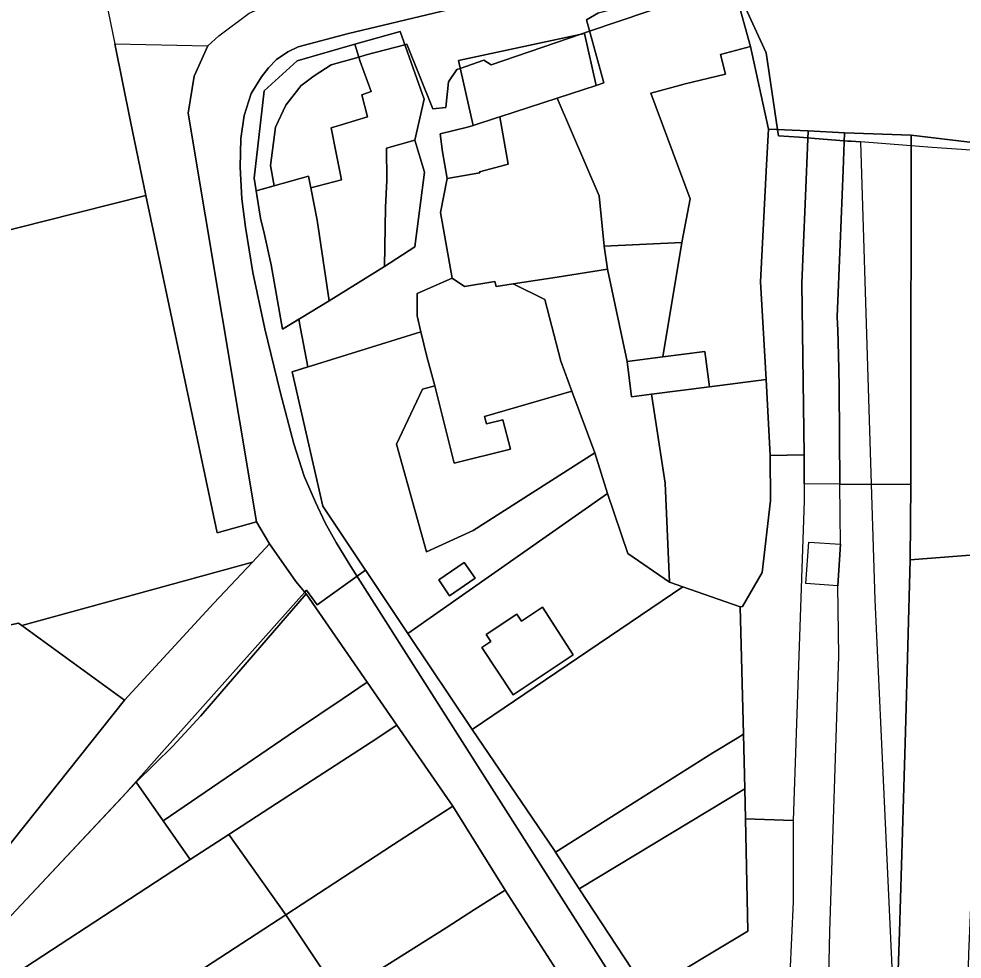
# Model space of a CAD drawing. Extents: x -521939 to -516426, y -1197857 to -1189551.
# Drawn here: x -520049.5 to -519882.8, y -1191968.7 to -1191802.6 of the extents above; entities that cross this region are included whole.
import ezdxf

# ---------------------------------------------------------------- set-up
doc = ezdxf.new("R2010")
doc.units = 0
for name, color, linetype in [('95590013', 7, 'Continuous'), ('95640013', 7, 'Continuous'), ('95660013', 7, 'Continuous')]:
    doc.layers.add(name, color=color, linetype=linetype)

msp = doc.modelspace()

# ---------------------------------------------------------------- linework, layer by layer
at = {"layer": '95590013'}
for points in [[(-519977.77, -1191829.65), (-519979.5, -1191842.89), (-519984.85, -1191846.32), (-519984.66, -1191835.92), (-519984.46, -1191831.1), (-519984.52, -1191825.41), (-519979.51, -1191824.01)], [(-519994.64, -1191852.42), (-520002.87, -1191857.4), (-520004.91, -1191846.02), (-520006.13, -1191840.44), (-520006.77, -1191837.77), (-520007.53, -1191832.99), (-519998.27, -1191830.35), (-519997.86, -1191832.45), (-519996.75, -1191838.17)], [(-519946.04, -1191842.77), (-519932.33, -1191842.1), (-519935.65, -1191862.32), (-519941.98, -1191863.13), (-519945.46, -1191846.83)], [(-519951.72, -1191868.36), (-519953.68, -1191863.07), (-519956.5, -1191852.15), (-519962.11, -1191849.43), (-519954.32, -1191848.21), (-519945.46, -1191846.83), (-519941.98, -1191863.13), (-519941.19, -1191869.35), (-519937.67, -1191868.9), (-519935.25, -1191884.64), (-519934.5, -1191902.11), (-519941.87, -1191897.03), (-519945.43, -1191886.44), (-519947.67, -1191879.28)], [(-519975.98, -1191867.42), (-519978.15, -1191868.02), (-519982.75, -1191877.73), (-519977.44, -1191896.76), (-519969.17, -1191892.97), (-519947.67, -1191879.28), (-519945.43, -1191886.44), (-519980.73, -1191911.17), (-519995.77, -1191888.7), (-520001.16, -1191864.95), (-519978.42, -1191857.87), (-519977.39, -1191862.24)], [(-519918.11, -1191900.44), (-519921.55, -1191906.42), (-519921.99, -1191906.46), (-519932.11, -1191902.94), (-519934.5, -1191902.11), (-519935.25, -1191884.64), (-519937.67, -1191868.9), (-519927.42, -1191867.58), (-519917.42, -1191866.33), (-519916.68, -1191879.73), (-519916.65, -1191887.69)], [(-519982.75, -1191877.73), (-519978.15, -1191868.02), (-519975.98, -1191867.42), (-519972.53, -1191881.07), (-519962.59, -1191878.63), (-519963.93, -1191873.42), (-519966.83, -1191874.14), (-519967.15, -1191872.87), (-519951.72, -1191868.36), (-519947.67, -1191879.28), (-519969.17, -1191892.97), (-519977.44, -1191896.76)], [(-519921.99, -1191906.46), (-519921.55, -1191906.42), (-519918.11, -1191900.44), (-519916.65, -1191887.69), (-519916.68, -1191879.73), (-519910.68, -1191879.6), (-519910.69, -1191884.75), (-519910.7, -1191887.74), (-519912.63, -1191944.22), (-519921.05, -1191943.97), (-519921.16, -1191938.66), (-519921.41, -1191928.99)], [(-519891.95, -1191898.17), (-519892.75, -1191928.55), (-519893.85, -1191963.92), (-519895.18, -1192003.27), (-519906.95, -1192000.77), (-519906.17, -1191963.85), (-519904.54, -1191915.19), (-519904.72, -1191902.76), (-519904.28, -1191895.42), (-519904.37, -1191884.78), (-519891.83, -1191884.84)], [(-519969.38, -1191928.14), (-519980.73, -1191911.17), (-519945.43, -1191886.44), (-519941.87, -1191897.03), (-519934.5, -1191902.11), (-519932.11, -1191902.94)], [(-519879.34, -1191905.96), (-519880.11, -1191932.38), (-519881.64, -1191967.82), (-519882.57, -1192005.19), (-519889.6, -1192004.5), (-519895.18, -1192003.27), (-519893.85, -1191963.92), (-519892.75, -1191928.55), (-519891.95, -1191898.17), (-519879.09, -1191897.17)], [(-519975.24, -1191901.73), (-519973.35, -1191904.51), (-519968.83, -1191901.41), (-519970.76, -1191898.66)], [(-519956.91, -1191906.55), (-519960.66, -1191909.04), (-519961.49, -1191907.79), (-519966.89, -1191911.38), (-519966.06, -1191912.63), (-519967.64, -1191913.68), (-519962.12, -1191922.04), (-519951.51, -1191914.96)], [(-519950.46, -1191956.33), (-519954.62, -1191949.85), (-519940.27, -1191940.74), (-519926.8, -1191932.29), (-519922.54, -1191929.68), (-519921.41, -1191928.99), (-519921.16, -1191938.66)], [(-520054.46, -1191974.14), (-520057.98, -1191968.6), (-520028.75, -1191937.49), (-520023.97, -1191944.31), (-520019.18, -1191951.14)], [(-520047.42, -1191990.31), (-520054.46, -1191974.14), (-520019.18, -1191951.14), (-520012.39, -1191946.73), (-520002.29, -1191960.9)], [(-519994.37, -1191976.07), (-520045.7, -1192009.5), (-520047.42, -1191990.31), (-520002.29, -1191960.9), (-519995, -1191971.86), (-519993.01, -1191974.86), (-519992.84, -1191975.11)]]:
    msp.add_lwpolyline(points, close=True, dxfattribs=at)
for points in [[(-519910.69, -1191884.75), (-519910.7, -1191887.74)], [(-519904.37, -1191884.78), (-519910.69, -1191884.75)], [(-519904.28, -1191895.42), (-519904.37, -1191884.78)], [(-519910.7, -1191887.74), (-519912.63, -1191944.22)], [(-519904.72, -1191902.76), (-519910.36, -1191902.37), (-519909.86, -1191895.04), (-519904.28, -1191895.42)], [(-519904.54, -1191915.19), (-519904.72, -1191902.76)], [(-519906.17, -1191963.85), (-519904.54, -1191915.19)], [(-519912.63, -1191944.22), (-519912.61, -1191958.61), (-519913.48, -1191977.7), (-519913.66, -1191985.25), (-519913.78, -1191988.96)], [(-519906.95, -1192000.77), (-519906.17, -1191963.85)]]:
    msp.add_lwpolyline(points, dxfattribs=at)
at = {"layer": '95640013'}
for points in [[(-520114.94, -1191797.7), (-520084.71, -1191791.85), (-520037.58, -1191782.36), (-520032.53, -1191806.97), (-520029.72, -1191820.71), (-520027.04, -1191833.79), (-520044.99, -1191838.35), (-520068.5, -1191844.29), (-520078.22, -1191846.75), (-520095.58, -1191851.22), (-520105.09, -1191853.21), (-520106.18, -1191847.24)], [(-519946.89, -1191833.84), (-519954.33, -1191816.57), (-519947.47, -1191814.34), (-519946.08, -1191813.89), (-519949.17, -1191802.72), (-519947.02, -1191801.53), (-519923.55, -1191795.32), (-519920.18, -1191807.45), (-519925.49, -1191808.87), (-519924.56, -1191812.36), (-519931.93, -1191814.14), (-519932.56, -1191814.31), (-519937.77, -1191815.73), (-519930.8, -1191834.36), (-519932.33, -1191842.1), (-519946.04, -1191842.77)], [(-519979.51, -1191824.01), (-519977.82, -1191816.74), (-519982.11, -1191804.83), (-519990.1, -1191807.06), (-520000.29, -1191809.99), (-520006.13, -1191815.28), (-520007.87, -1191830.72), (-520007.53, -1191832.99), (-520006.77, -1191837.77), (-520006.13, -1191840.44), (-520004.91, -1191846.02), (-520002.87, -1191857.4), (-519994.64, -1191852.42), (-519984.85, -1191846.32), (-519979.5, -1191842.89), (-519977.77, -1191829.65)], [(-519984.85, -1191846.32), (-519994.64, -1191852.42), (-519996.75, -1191838.17), (-519997.86, -1191832.45), (-519992.47, -1191831.01), (-519993.39, -1191826.32), (-519994.27, -1191821.81), (-519992.7, -1191821.35), (-519987.86, -1191819.89), (-519988.86, -1191816.01), (-519987.23, -1191815.42), (-519989.15, -1191810.11), (-519990.1, -1191807.06), (-519982.11, -1191804.83), (-519977.82, -1191816.74), (-519979.51, -1191824.01), (-519984.52, -1191825.41), (-519984.46, -1191831.1), (-519984.66, -1191835.92)], [(-519964.46, -1191819.86), (-519964.89, -1191820), (-519969.19, -1191821.4), (-519971.77, -1191809.96), (-519949.53, -1191805.16), (-519947.47, -1191814.34), (-519954.33, -1191816.57)], [(-520007.5, -1191891.48), (-520014.4, -1191893.4), (-520027.04, -1191833.79), (-520029.72, -1191820.71), (-520032.53, -1191806.97), (-520016.05, -1191807.34), (-520018.47, -1191812.73), (-520019.56, -1191819.22)], [(-519998.27, -1191830.35), (-520007.53, -1191832.99), (-520007.87, -1191830.72), (-520006.13, -1191815.28), (-520000.29, -1191809.99), (-519990.1, -1191807.06), (-519989.15, -1191810.11), (-519987.23, -1191815.42), (-519988.86, -1191816.01), (-519987.86, -1191819.89), (-519992.7, -1191821.35), (-519994.27, -1191821.81), (-519993.39, -1191826.32), (-519992.47, -1191831.01), (-519997.86, -1191832.45)], [(-519928.21, -1191861.36), (-519935.65, -1191862.32), (-519932.33, -1191842.1), (-519930.8, -1191834.36), (-519937.77, -1191815.73), (-519932.56, -1191814.31), (-519931.93, -1191814.14), (-519924.56, -1191812.36), (-519925.49, -1191808.87), (-519920.18, -1191807.45), (-519916.99, -1191822.06), (-519917.32, -1191828.39), (-519918.38, -1191849.05), (-519917.42, -1191866.33), (-519927.42, -1191867.58)], [(-519970.74, -1191849.89), (-519972.88, -1191848.39), (-519974.94, -1191836.82), (-519973.76, -1191830.79), (-519968.02, -1191829.81), (-519968.06, -1191829.61), (-519963.42, -1191828.37), (-519962.99, -1191828.25), (-519964.46, -1191819.86), (-519954.33, -1191816.57), (-519946.89, -1191833.84), (-519946.04, -1191842.77), (-519945.46, -1191846.83), (-519954.32, -1191848.21), (-519962.11, -1191849.43), (-519965.14, -1191849.9), (-519965.34, -1191848.99)], [(-519973.76, -1191830.79), (-519974.61, -1191826.1), (-519975, -1191822.92), (-519970.16, -1191821.74), (-519969.19, -1191821.4), (-519964.89, -1191820), (-519964.46, -1191819.86), (-519962.99, -1191828.25), (-519963.42, -1191828.37), (-519968.06, -1191829.61), (-519968.02, -1191829.81)], [(-519916.68, -1191879.73), (-519917.42, -1191866.33), (-519918.38, -1191849.05), (-519917.32, -1191828.39), (-519916.99, -1191822.06), (-519910, -1191822.35), (-519910.53, -1191835.31), (-519910.81, -1191842.17), (-519911.08, -1191849.37), (-519910.68, -1191879.6)], [(-519904.84, -1191855.25), (-519904.74, -1191857.67), (-519904.66, -1191859.73), (-519904.58, -1191864.49), (-519904.52, -1191867.75), (-519904.37, -1191884.78), (-519910.69, -1191884.75), (-519910.68, -1191879.6), (-519911.08, -1191849.37), (-519910.81, -1191842.17), (-519910.53, -1191835.31), (-519910, -1191822.35), (-519903.53, -1191822.7), (-519903.79, -1191829.3), (-519904.3, -1191842.42)], [(-519904.84, -1191855.25), (-519904.3, -1191842.42), (-519903.79, -1191829.3), (-519903.53, -1191822.7), (-519891.77, -1191823.12), (-519891.79, -1191840.52), (-519891.8, -1191857.09), (-519891.81, -1191863.94), (-519891.83, -1191884.84), (-519904.37, -1191884.78), (-519904.52, -1191867.75), (-519904.58, -1191864.49), (-519904.66, -1191859.73), (-519904.74, -1191857.67)], [(-519891.95, -1191898.17), (-519891.83, -1191884.84), (-519891.81, -1191863.94), (-519891.8, -1191857.09), (-519891.79, -1191840.52), (-519891.77, -1191823.12), (-519879.47, -1191824.6), (-519879.44, -1191874.36), (-519879.09, -1191897.17)], [(-520048.95, -1191909.77), (-520049.52, -1191909.36), (-520052.87, -1191910.07), (-520055.63, -1191894.6), (-520060.42, -1191875.62), (-520059.28, -1191875.36), (-520065.11, -1191849.96), (-520073.52, -1191851.89), (-520077.6, -1191849.36), (-520078.22, -1191846.75), (-520068.5, -1191844.29), (-520044.99, -1191838.35), (-520027.04, -1191833.79), (-520014.4, -1191893.4), (-520007.5, -1191891.48), (-520005.16, -1191895.35), (-520008.2, -1191898.59)], [(-519975.98, -1191867.42), (-519977.39, -1191862.24), (-519978.42, -1191857.87), (-519979.08, -1191855.05), (-519979.08, -1191851.13), (-519972.88, -1191848.39), (-519970.74, -1191849.89), (-519965.34, -1191848.99), (-519965.14, -1191849.9), (-519962.11, -1191849.43), (-519956.5, -1191852.15), (-519953.68, -1191863.07), (-519951.72, -1191868.36), (-519967.15, -1191872.87), (-519966.83, -1191874.14), (-519963.93, -1191873.42), (-519962.59, -1191878.63), (-519972.53, -1191881.07)], [(-520059.24, -1191958.73), (-520073.07, -1191952.16), (-520087.95, -1191943.96), (-520096.56, -1191903.56), (-520076.97, -1191899.34), (-520077.68, -1191896.92), (-520105.09, -1191853.21), (-520075.98, -1191879.21), (-520070.92, -1191878.06), (-520070.35, -1191897.74), (-520055.63, -1191894.6), (-520052.87, -1191910.07), (-520049.52, -1191909.36), (-520048.95, -1191909.77), (-520030.81, -1191922.99), (-520052.53, -1191950.29), (-520056.08, -1191954.75)], [(-519941.98, -1191863.13), (-519935.65, -1191862.32), (-519928.21, -1191861.36), (-519927.42, -1191867.58), (-519937.67, -1191868.9), (-519941.19, -1191869.35)], [(-520017.32, -1191925.76), (-520022.26, -1191931.12), (-520028.75, -1191937.49), (-520057.98, -1191968.6), (-520060.15, -1191966.67), (-520059.24, -1191958.73), (-520056.08, -1191954.75), (-520052.53, -1191950.29), (-520030.81, -1191922.99), (-520015.01, -1191905.83), (-520008.2, -1191898.59), (-520005.16, -1191895.35), (-520000.5, -1191901.98), (-519998.7, -1191904.19)], [(-519904.72, -1191902.76), (-519910.36, -1191902.37), (-519909.86, -1191895.04), (-519904.28, -1191895.42)], [(-520030.81, -1191922.99), (-520048.95, -1191909.77), (-520008.2, -1191898.59), (-520015.01, -1191905.83)], [(-519975.24, -1191901.73), (-519970.76, -1191898.66), (-519968.83, -1191901.41), (-519973.35, -1191904.51)], [(-519921.41, -1191928.99), (-519922.54, -1191929.68), (-519926.8, -1191932.29), (-519940.27, -1191940.74), (-519954.62, -1191949.85), (-519954.81, -1191949.55), (-519969.38, -1191928.14), (-519932.11, -1191902.94), (-519921.99, -1191906.46)], [(-520000.59, -1191928.35), (-520023.97, -1191944.31), (-520028.75, -1191937.49), (-520022.26, -1191931.12), (-520017.32, -1191925.76), (-519998.7, -1191904.19), (-519987.91, -1191919.82), (-519992.15, -1191922.67)], [(-519962.12, -1191922.04), (-519967.64, -1191913.68), (-519966.06, -1191912.63), (-519966.89, -1191911.38), (-519961.49, -1191907.79), (-519960.66, -1191909.04), (-519956.91, -1191906.55), (-519951.51, -1191914.96)], [(-520023.97, -1191944.31), (-520000.59, -1191928.35), (-519992.15, -1191922.67), (-519987.91, -1191919.82), (-519982.66, -1191927.42), (-519987.2, -1191930.37), (-520003.94, -1191941.24), (-520012.39, -1191946.73), (-520019.18, -1191951.14)], [(-520002.29, -1191960.9), (-520012.39, -1191946.73), (-520003.94, -1191941.24), (-519987.2, -1191930.37), (-519982.66, -1191927.42), (-519972.8, -1191941.71), (-519978.25, -1191945.23), (-519983.28, -1191948.51), (-519984.95, -1191949.6)], [(-519938.46, -1191974.54), (-519950.46, -1191956.33), (-519921.16, -1191938.66), (-519921.05, -1191943.97), (-519920.62, -1191963.78)], [(-519968.94, -1191959.95), (-519973.96, -1191963.24), (-519992.84, -1191975.11), (-519993.01, -1191974.86), (-519995, -1191971.86), (-520002.29, -1191960.9), (-519984.95, -1191949.6), (-519983.28, -1191948.51), (-519978.25, -1191945.23), (-519972.8, -1191941.71), (-519963.53, -1191956.53)], [(-519913.78, -1191988.96), (-519929.81, -1191989.73), (-519938.46, -1191974.54), (-519920.62, -1191963.78), (-519921.05, -1191943.97), (-519912.63, -1191944.22), (-519912.61, -1191958.61), (-519913.48, -1191977.7), (-519913.66, -1191985.25)], [(-519978.2, -1191986.63), (-519979.64, -1191987.56), (-519984.78, -1191990.88), (-519994.37, -1191976.07), (-519992.84, -1191975.11), (-519973.96, -1191963.24), (-519968.94, -1191959.95), (-519963.53, -1191956.53), (-519954, -1191971.37), (-519963.05, -1191976.83), (-519963.27, -1191976.97), (-519968.97, -1191980.66)]]:
    msp.add_lwpolyline(points, close=True, dxfattribs=at)
for points in [[(-520037.58, -1191782.36), (-520032.53, -1191806.97)], [(-519879.47, -1191824.6), (-519891.77, -1191823.12), (-519903.53, -1191822.7), (-519910, -1191822.35), (-519916.99, -1191822.06), (-519920.18, -1191807.45), (-519923.55, -1191795.32)], [(-520016.05, -1191807.34), (-520014.11, -1191805.56), (-520008.78, -1191801.57), (-520002.03, -1191798.56)], [(-519926.02, -1192060.18), (-519927.96, -1192044.44), (-519929.91, -1192028.54), (-519931.87, -1192012.61), (-519934.5, -1192003.88), (-519938.91, -1191994.89), (-519954, -1191971.37), (-519963.53, -1191956.53), (-519972.8, -1191941.71), (-519982.66, -1191927.42), (-519987.91, -1191919.82), (-519998.7, -1191904.19), (-520000.5, -1191901.98), (-520005.16, -1191895.35), (-520007.5, -1191891.48), (-520019.56, -1191819.22), (-520018.47, -1191812.73), (-520016.05, -1191807.34), (-520014.11, -1191805.56), (-520008.78, -1191801.57)], [(-519972.41, -1191800.67), (-519991.21, -1191805.18), (-520000.09, -1191807.54), (-520001.94, -1191808.4), (-520003.94, -1191809.78), (-520005.35, -1191811.24), (-520006.6, -1191812.84), (-520008.43, -1191815.77), (-520009.68, -1191819.64), (-520010.25, -1191823.71), (-520010.35, -1191828.8), (-520010.05, -1191834.36), (-520009.43, -1191839.41), (-520008.1, -1191847.41), (-520006.03, -1191857.38), (-520003.3, -1191868.48), (-520000.86, -1191877.69), (-519999.05, -1191883.41), (-519997.06, -1191888.01), (-519995.33, -1191891.61), (-519993.42, -1191895.12), (-519990.79, -1191899.38), (-519933.13, -1191990.02)], [(-519933.13, -1191990.02), (-519990.79, -1191899.38), (-519993.42, -1191895.12), (-519995.33, -1191891.61), (-519997.06, -1191888.01), (-519999.05, -1191883.41), (-520000.86, -1191877.69), (-520003.3, -1191868.48), (-520006.03, -1191857.38), (-520008.1, -1191847.41), (-520009.43, -1191839.41), (-520010.05, -1191834.36), (-520010.35, -1191828.8), (-520010.25, -1191823.71), (-520009.68, -1191819.64), (-520008.43, -1191815.77), (-520006.6, -1191812.84), (-520005.35, -1191811.24), (-520003.94, -1191809.78), (-520001.94, -1191808.4), (-520000.09, -1191807.54), (-519991.21, -1191805.18), (-519972.41, -1191800.67)], [(-519947.02, -1191801.53), (-519949.17, -1191802.72), (-519946.08, -1191813.89), (-519947.47, -1191814.34), (-519949.53, -1191805.16), (-519971.77, -1191809.96), (-519969.19, -1191821.4), (-519970.16, -1191821.74), (-519975, -1191822.92), (-519974.61, -1191826.1), (-519973.76, -1191830.79), (-519974.94, -1191836.82), (-519972.88, -1191848.39), (-519979.08, -1191851.13), (-519979.08, -1191855.05), (-519978.42, -1191857.87), (-520001.16, -1191864.95), (-519995.77, -1191888.7), (-519980.73, -1191911.17), (-519969.38, -1191928.14), (-519954.81, -1191949.55), (-519954.62, -1191949.85), (-519950.46, -1191956.33), (-519938.46, -1191974.54)], [(-520032.53, -1191806.97), (-520016.05, -1191807.34)]]:
    msp.add_lwpolyline(points, dxfattribs=at)
at = {"layer": '95660013'}
for points in [[(-519923.31, -1191796.17), (-519948.6, -1191804.77), (-519950.13, -1191805.29), (-519965.99, -1191810.68), (-519967.32, -1191809.88), (-519971.46, -1191811.34), (-519972.06, -1191811.55), (-519973.52, -1191813.68), (-519974.03, -1191818.26), (-519976.33, -1191818.45), (-519980.91, -1191807.06), (-519981.27, -1191807.16), (-519988.07, -1191808.94), (-519989.4, -1191809.32), (-519994.29, -1191810.7), (-519997.28, -1191812.64), (-519999.63, -1191814.4), (-520000, -1191814.88), (-520002.27, -1191817.8), (-520004.09, -1191821.74), (-520005.03, -1191828.48), (-520004.38, -1191832.09), (-520007.53, -1191832.99), (-520007.41, -1191833.76), (-520006.77, -1191837.77), (-520006.13, -1191840.44), (-520004.91, -1191846.02), (-520002.87, -1191857.4), (-520000, -1191855.67), (-519999.69, -1191857.3), (-519998.4, -1191864.09), (-520001.16, -1191864.95), (-519995.77, -1191888.7), (-519988.21, -1191899.99), (-519996.75, -1191906.13), (-519998.63, -1191903.54), (-519998.94, -1191903.89), (-520000, -1191905.08), (-520023.75, -1191931.71), (-520031.07, -1191939.96), (-520054.47, -1191964.86)], [(-520054.47, -1191964.86), (-520031.07, -1191939.96), (-520023.75, -1191931.71), (-520000, -1191905.08), (-519998.94, -1191903.89), (-519998.63, -1191903.54), (-519996.75, -1191906.13), (-519988.21, -1191899.99), (-519995.77, -1191888.7), (-520001.16, -1191864.95), (-519998.4, -1191864.09), (-519999.69, -1191857.3), (-520000, -1191855.67), (-520002.87, -1191857.4), (-520004.91, -1191846.02), (-520006.13, -1191840.44), (-520006.77, -1191837.77), (-520007.41, -1191833.76), (-520007.53, -1191832.99), (-520004.38, -1191832.09), (-520005.03, -1191828.48), (-520004.09, -1191821.74), (-520002.27, -1191817.8), (-520000, -1191814.88), (-519999.63, -1191814.4), (-519997.28, -1191812.64), (-519994.29, -1191810.7), (-519989.4, -1191809.32), (-519988.07, -1191808.94), (-519981.27, -1191807.16), (-519980.91, -1191807.06), (-519976.33, -1191818.45), (-519974.03, -1191818.26), (-519973.52, -1191813.68), (-519972.06, -1191811.55), (-519971.46, -1191811.34), (-519967.32, -1191809.88), (-519965.99, -1191810.68), (-519950.13, -1191805.29), (-519948.6, -1191804.77), (-519923.31, -1191796.17)], [(-519879.47, -1191825.92), (-519888.05, -1191825.3), (-519888.8, -1191825.24), (-519891.77, -1191825.01), (-519900.75, -1191824.32), (-519902.4, -1191824.21), (-519902.96, -1191824.17), (-519903.59, -1191824.12), (-519908.82, -1191823.71), (-519910.05, -1191823.62), (-519911.57, -1191823.51), (-519915.24, -1191823.24), (-519915.4, -1191822.13), (-519917.4, -1191808.59), (-519923.11, -1191796.1)], [(-519923.11, -1191796.1), (-519917.4, -1191808.59), (-519915.4, -1191822.13), (-519915.24, -1191823.24), (-519911.57, -1191823.51), (-519910.05, -1191823.62), (-519908.82, -1191823.71), (-519903.59, -1191824.12), (-519902.96, -1191824.17), (-519902.4, -1191824.21), (-519900.75, -1191824.32), (-519898.84, -1191884.81), (-519898.19, -1191905.25), (-519894.53, -1191984.16), (-519893.8, -1192000), (-519893.73, -1192001.49), (-519893.73, -1192003.59), (-519893.73, -1192015.8), (-519893.73, -1192023.61), (-519893.73, -1192031.89), (-519893.73, -1192046.44), (-519893.73, -1192047.12), (-519893.73, -1192061.14)], [(-519879.47, -1191825.92), (-519888.05, -1191825.3), (-519888.8, -1191825.24), (-519891.77, -1191825.01), (-519900.75, -1191824.32), (-519898.84, -1191884.81), (-519898.19, -1191905.25), (-519894.53, -1191984.16), (-519893.8, -1192000), (-519893.73, -1192001.49), (-519893.73, -1192003.59), (-519893.73, -1192015.8), (-519893.73, -1192023.61), (-519893.73, -1192031.89), (-519893.73, -1192046.44), (-519893.73, -1192047.12), (-519893.73, -1192061.14)]]:
    msp.add_lwpolyline(points, dxfattribs=at)

doc.saveas('drawing.dxf')
